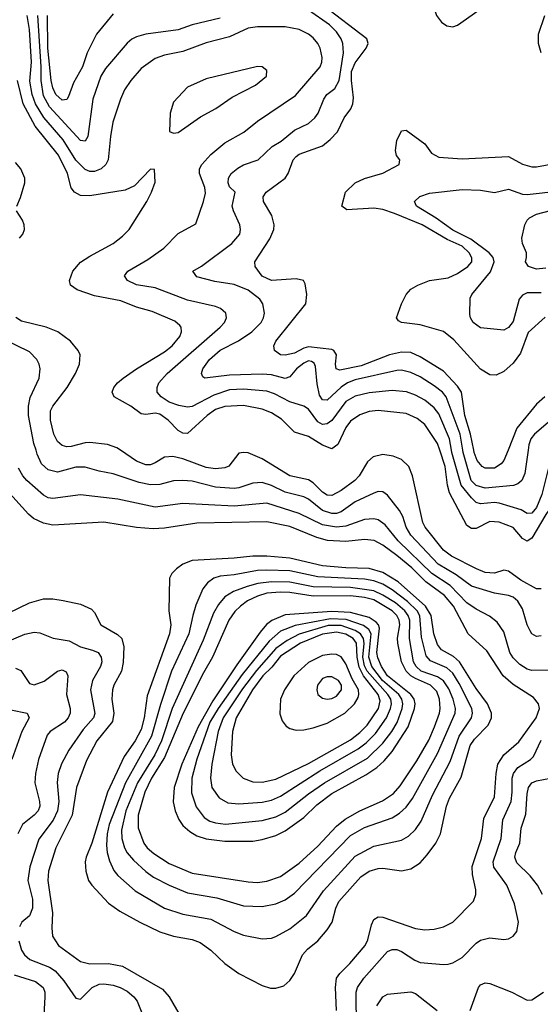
# Model space of a CAD drawing. Header units: inches. Extents: x 1308407 to 1441228, y 959628 to 1036311.
# Tile 678 of 729: x 1412348 to 1414586, y 1017617 to 1021852. Entities that reach past the tile are written whole.
import ezdxf

# ---------------------------------------------------------------- set-up
doc = ezdxf.new("R2010")
doc.units = ezdxf.units.IN
doc.header["$MEASUREMENT"] = 0
doc.layers.add('B4011', color=7, linetype='Continuous')
doc.layers.add('B4012', color=7, linetype='Continuous')

msp = doc.modelspace()

# ---------------------------------------------------------------- linework, layer by layer
at = {"layer": 'B4011', "color": 5}
for points, elevation in [([(1414590, 1019201.4), (1414570, 1019199.8), (1414550, 1019211.1), (1414543, 1019223), (1414530, 1019249.6), (1414510, 1019318.4), (1414490, 1019350.5), (1414470, 1019368), (1414450, 1019376.2), (1414390, 1019385.5), (1414290, 1019415.7), (1414224.8, 1019464.8), (1414147.2, 1019510), (1414030, 1019635.5), (1414009.6, 1019670), (1413995.3, 1019715.3), (1413981.7, 1019741.7), (1413930, 1019807), (1413910, 1019821.6), (1413890, 1019822.6), (1413870, 1019815.6), (1413790, 1019777.7), (1413730, 1019735.8), (1413710, 1019728.7), (1413690, 1019727.9), (1413650, 1019740.6), (1413590, 1019789.9), (1413570, 1019800.1), (1413490, 1019820.7), (1413430, 1019849.1), (1413390, 1019861.3), (1413350, 1019859.3), (1413290, 1019838.3), (1413270, 1019835.6), (1413190, 1019842.2), (1413090, 1019866.9), (1413050, 1019870.4), (1413010, 1019868.8), (1412950, 1019852.9), (1412910, 1019852.1), (1412861, 1019861), (1412750, 1019899), (1412690, 1019909.9), (1412630, 1019926.9), (1412590, 1019927.7), (1412510, 1019906.5), (1412470, 1019916.2), (1412442.2, 1019942.2), (1412423.1, 1019983.1), (1412418.2, 1020000)], 2840), ([(1414590, 1019403.5), (1414570, 1019403.7), (1414502.2, 1019442.2), (1414450, 1019479.7), (1414430, 1019484.9), (1414390, 1019472), (1414350, 1019475), (1414311.6, 1019490), (1414205.2, 1019545.2), (1414170, 1019569.9), (1414091.8, 1019670), (1414081.8, 1019690), (1414036.4, 1019890), (1414020.5, 1019930), (1413990, 1019959.9), (1413954.2, 1019974.2), (1413910, 1019982.2), (1413868.4, 1019971.6), (1413843.6, 1019950), (1413807, 1019890), (1413789.6, 1019870), (1413730, 1019826.6), (1413690, 1019805.5), (1413670, 1019806.4), (1413650, 1019819.5), (1413610, 1019860.8), (1413590, 1019872.8), (1413510, 1019890.7), (1413390, 1019963.8), (1413330, 1019988.5), (1413310, 1019991.2), (1413290, 1019987.4), (1413247.5, 1019932.5), (1413230, 1019924.6), (1413190, 1019919.7), (1413150, 1019926.1), (1413050, 1019963), (1413006.2, 1019973.8), (1412970, 1019970.4), (1412930, 1019945.6), (1412910, 1019937.9), (1412890, 1019937.2), (1412850, 1019954), (1412781.2, 1020000)], 2820), ([(1414853.6, 1020000), (1414843.3, 1019996.7), (1414777.1, 1019962.9), (1414744.1, 1019930), (1414683.8, 1019830), (1414610, 1019723.5), (1414550, 1019621.7), (1414530, 1019608.8), (1414510, 1019620.5), (1414470, 1019668.5), (1414410, 1019691.2), (1414370, 1019694.3), (1414310, 1019663.9), (1414290, 1019663.6), (1414270, 1019677), (1414196.5, 1019816.5), (1414187.6, 1019850), (1414177.8, 1019930), (1414154.1, 1020000)], 2780), ([(1414648.8, 1020000), (1414632.9, 1019970), (1414593.7, 1019810), (1414570, 1019753.9), (1414550, 1019729.2), (1414530, 1019727.9), (1414504, 1019744), (1414410, 1019772.6), (1414390, 1019776), (1414329.6, 1019769.6), (1414310, 1019776), (1414290, 1019795.1), (1414246.7, 1019850), (1414206.1, 1019990), (1414204.5, 1020000)], 2760), ([(1414533.8, 1020000), (1414519.3, 1019900.7), (1414506.9, 1019870), (1414490, 1019855.8), (1414471.9, 1019848.1), (1414350, 1019837.3), (1414310, 1019848.3), (1414289.1, 1019870), (1414254.7, 1019990), (1414253.1, 1020000)], 2740), ([(1414447.6, 1020000), (1414430, 1019956), (1414418.8, 1019941.2), (1414390, 1019923.9), (1414350, 1019923.8), (1414336.8, 1019930), (1414315.6, 1019955.6), (1414302.7, 1019990), (1414300.6, 1020000)], 2720), ([(1414650, 1019054.4), (1414550, 1019053.4), (1414530, 1019059), (1414498.8, 1019078.8), (1414470, 1019107.6), (1414455.4, 1019130), (1414430, 1019219.7), (1414400.7, 1019260.7), (1414367.3, 1019287.3), (1414310, 1019316.9), (1414270, 1019344.2), (1414198.7, 1019418.7), (1414119.6, 1019470), (1413975.3, 1019610), (1413920, 1019680), (1413890, 1019700.4), (1413870, 1019705.3), (1413830, 1019702), (1413750, 1019673.4), (1413710, 1019669), (1413650, 1019679.4), (1413550, 1019728.8), (1413410, 1019772.8), (1413270, 1019759.8), (1413050, 1019770.8), (1412930, 1019755.4), (1412770, 1019789.4), (1412610, 1019808.1), (1412490, 1019792.3), (1412470, 1019795.9), (1412450, 1019806.7), (1412379.2, 1019870), (1412361.9, 1019890), (1412343.2, 1019923.2)], 2860), ([(1413709.9, 1017590.1), (1413705.9, 1017690), (1413710.7, 1017729.3), (1413724, 1017750), (1413767.9, 1017792.1), (1413832.8, 1017870), (1413845.1, 1017894.9), (1413860.4, 1017959.6), (1413870, 1017981.6), (1413890, 1017993.4), (1413910, 1017992.5), (1414050, 1017943.2), (1414090, 1017937), (1414130, 1017940.2), (1414170, 1017951), (1414210, 1017971.1), (1414299.6, 1018060.5), (1414309.8, 1018090), (1414309.8, 1018110), (1414295.2, 1018175.2), (1414293.8, 1018210), (1414334.3, 1018330), (1414343.2, 1018416.8), (1414389.9, 1018510.1), (1414396.9, 1018610), (1414404.2, 1018650), (1414429.4, 1018690), (1414493.6, 1018746.4), (1414568.3, 1018850), (1414582.4, 1018890), (1414579.1, 1018910), (1414556.6, 1018936.6), (1414470, 1018993.4), (1414426.3, 1019030), (1414357.2, 1019137.2), (1414276.6, 1019210), (1414212.6, 1019330), (1414174.9, 1019374.9), (1414094.5, 1019434.5), (1414034.6, 1019494.6), (1413970, 1019547.6), (1413910, 1019592.7), (1413871.7, 1019611.7), (1413830, 1019617.1), (1413750, 1019607.6), (1413672.1, 1019612.1), (1413625.4, 1019625.4), (1413510, 1019672.4), (1413410, 1019691.9), (1413110, 1019686.5), (1412970, 1019665.5), (1412922.5, 1019662.5), (1412850, 1019667.6), (1412710, 1019691.1), (1412490, 1019678.5), (1412450, 1019686.1), (1412407.2, 1019707.2), (1412385.4, 1019725.4), (1412290.7, 1019830.7)], 2880), ([(1412205.2, 1019254.8), (1412390, 1019343.5), (1412450, 1019360.5), (1412490, 1019360.9), (1412534.6, 1019354.6), (1412610, 1019337.7), (1412656.3, 1019316.3), (1412670, 1019302), (1412696.9, 1019250), (1412768.4, 1019208.4), (1412787.3, 1019190), (1412795.2, 1019155.2), (1412792.7, 1019087.3), (1412785, 1019050), (1412753.4, 1018990), (1412747.4, 1018970), (1412744.8, 1018930), (1412752.7, 1018870), (1412746.5, 1018833.5), (1412679.2, 1018750), (1412634.7, 1018665.3), (1412592.4, 1018550), (1412573.3, 1018430), (1412503.4, 1018290), (1412472.4, 1018190), (1412469.1, 1018150), (1412489.6, 1018010.4), (1412485.5, 1017945.5), (1412489.6, 1017909.6), (1412515.2, 1017870), (1412610, 1017801.2), (1412650, 1017791.9), (1412730, 1017793.3), (1412790, 1017781.5), (1412961.9, 1017681.9), (1412990.9, 1017650), (1413048.6, 1017550)], 2880), ([(1412230, 1019150.7), (1412370, 1019208.8), (1412410, 1019217.3), (1412434.8, 1019214.8), (1412492.1, 1019192.1), (1412561.2, 1019181.2), (1412610, 1019155), (1412661.1, 1019141.1), (1412684.7, 1019130), (1412698.9, 1019110), (1412700.7, 1019090), (1412695.4, 1019070), (1412660.9, 1019010), (1412653.1, 1018970), (1412671.5, 1018868.5), (1412664.7, 1018850), (1412620.9, 1018799.1), (1412558.7, 1018710), (1412527.9, 1018652.1), (1412514, 1018610), (1412508.4, 1018571.6), (1412516.2, 1018490), (1412510.8, 1018450), (1412491.2, 1018408.8), (1412430, 1018327.8), (1412391.3, 1018208.7), (1412383.2, 1018150), (1412402.4, 1018070), (1412403.6, 1018030), (1412390, 1017998), (1412357.1, 1017970), (1412346.6, 1017950)], 2860), ([(1412330, 1019062.3), (1412352.5, 1019052.5), (1412390, 1018996.5), (1412410, 1018990.9), (1412452.6, 1019007.4), (1412510, 1019050.2), (1412530, 1019055.6), (1412547.4, 1019047.4), (1412554.8, 1019030), (1412549.1, 1018950), (1412565.1, 1018890), (1412564.7, 1018870), (1412556.2, 1018850), (1412540.5, 1018830), (1412479.2, 1018790), (1412465.7, 1018774.3), (1412428.4, 1018670), (1412415.4, 1018610), (1412413.5, 1018570), (1412433.3, 1018490), (1412434.3, 1018470), (1412427.6, 1018450), (1412410.8, 1018430), (1412360.4, 1018390), (1412339.3, 1018350)], 2840), ([(1412310, 1018883.9), (1412380.5, 1018870), (1412388, 1018850), (1412357.6, 1018790), (1412314.6, 1018670)], 2820), ([(1413796.4, 1017516.4), (1413794.3, 1017670), (1413800.4, 1017690), (1413828.2, 1017730), (1413930, 1017844.5), (1413950, 1017852.8), (1413970, 1017852.4), (1413990, 1017844.8), (1414046.5, 1017806.5), (1414070, 1017797), (1414170, 1017788.3), (1414190, 1017790.2), (1414210, 1017795), (1414250, 1017818.8), (1414310, 1017880.2), (1414330, 1017893.5), (1414370, 1017902.7), (1414430, 1017896.1), (1414450, 1017898.9), (1414470, 1017910.4), (1414485.1, 1017930), (1414492.7, 1017970), (1414476.1, 1018050), (1414442.4, 1018130), (1414387.1, 1018207.1), (1414383.7, 1018230), (1414417.7, 1018330), (1414425.8, 1018410), (1414460.5, 1018490), (1414465.9, 1018530), (1414465.6, 1018590), (1414470.6, 1018609.4), (1414490, 1018635.4), (1414545, 1018670), (1414557.4, 1018682.6), (1414590, 1018753.5)], 2860), ([(1414596.1, 1018090), (1414574.3, 1018130), (1414542.7, 1018170), (1414486.2, 1018226.2), (1414477.3, 1018250), (1414481.1, 1018270), (1414498.7, 1018310), (1414504.5, 1018375.5), (1414524.7, 1018435.3), (1414530, 1018522.8), (1414536.1, 1018550), (1414550, 1018570.1), (1414570, 1018578.8), (1414629.9, 1018590.1)], 2840), ([(1412344.4, 1017890), (1412355.5, 1017850), (1412368.6, 1017830), (1412392.2, 1017810), (1412476.4, 1017776.4), (1412500.8, 1017760.8), (1412538.2, 1017718.2), (1412590, 1017644.2), (1412610, 1017639.5), (1412659.3, 1017690), (1412690, 1017703.5), (1412710, 1017705.8), (1412750, 1017699.8), (1412779.6, 1017690), (1412810, 1017674), (1412838.2, 1017650), (1412852.4, 1017630), (1412909.2, 1017490)], 2860), ([(1412324.4, 1017744.4), (1412415.3, 1017715.3), (1412449.1, 1017689.1), (1412455.9, 1017670), (1412456.6, 1017650), (1412451.5, 1017570)], 2840), ([(1414284.2, 1017590), (1414320.3, 1017690), (1414330, 1017701.5), (1414350, 1017709.1), (1414370, 1017706.9), (1414463.8, 1017670), (1414530, 1017634.9), (1414550, 1017636.4), (1414600.7, 1017670)], 2840), ([(1413883.6, 1017610), (1413910, 1017648.9), (1413930, 1017660.3), (1414030, 1017670.2), (1414050, 1017663.2), (1414143.1, 1017590)], 2840)]:
    msp.add_lwpolyline(points, dxfattribs=dict(at, elevation=elevation))
for points, elevation in [([(1413350, 1019545.2), (1413270, 1019535.4), (1413090, 1019526.2), (1413050, 1019510.4), (1413022.2, 1019490), (1413001.6, 1019470), (1412992, 1019450), (1412988.9, 1019310), (1412997.8, 1019250), (1412992.4, 1019210), (1412896.6, 1018943.4), (1412883, 1018850), (1412870, 1018799.1), (1412844.6, 1018750), (1412797.4, 1018682.6), (1412725.8, 1018530), (1412658.7, 1018310), (1412633.6, 1018250), (1412629.7, 1018229.7), (1412631.7, 1018190), (1412644.5, 1018150), (1412658, 1018130), (1412730, 1018051.8), (1412778, 1018018), (1412864, 1017970), (1412950, 1017929.6), (1413010, 1017910.6), (1413090, 1017895.8), (1413123.6, 1017883.6), (1413169.2, 1017850), (1413230, 1017793.2), (1413289.5, 1017749.5), (1413390, 1017697.6), (1413426.8, 1017686.8), (1413450, 1017686.2), (1413483.1, 1017696.9), (1413510, 1017719.1), (1413530, 1017750.3), (1413563.8, 1017830), (1413585.7, 1017854.3), (1413630, 1017890.9), (1413670, 1017937.7), (1413690.9, 1017970), (1413707.7, 1018030), (1413720.6, 1018059.4), (1413814.1, 1018165.9), (1413850, 1018189.6), (1413890, 1018201.1), (1413910, 1018202.7), (1413990, 1018191.5), (1414030, 1018200.5), (1414070, 1018226), (1414100.4, 1018259.6), (1414137.4, 1018310), (1414157.8, 1018350), (1414183.3, 1018470), (1414196.7, 1018503.3), (1414246.2, 1018593.8), (1414284.8, 1018730), (1414302.8, 1018757.2), (1414361.6, 1018818.4), (1414376.3, 1018850), (1414377, 1018870), (1414359.1, 1018910), (1414310, 1018974.9), (1414238.3, 1019090), (1414212.6, 1019112.6), (1414162.3, 1019142.3), (1414144.4, 1019164.4), (1414128, 1019210), (1414116.6, 1019290), (1414093.5, 1019330), (1413974.8, 1019434.8), (1413910, 1019474.2), (1413850, 1019492.2), (1413750, 1019494.1), (1413650, 1019502.9), (1413510, 1019536.5), (1413410, 1019544.2)], 2920), ([(1413410, 1019484.5), (1413370, 1019482.6), (1413270, 1019464.5), (1413210, 1019458.6), (1413182.4, 1019450), (1413155.2, 1019430), (1413136.1, 1019403.9), (1413105.5, 1019334.5), (1413091.9, 1019290), (1413075.9, 1019210), (1413000.8, 1019050), (1412953, 1018907), (1412914.6, 1018770), (1412802.3, 1018570), (1412733.2, 1018390), (1412724.6, 1018350), (1412721.9, 1018301.9), (1412724.2, 1018270), (1412734.2, 1018234.2), (1412753.4, 1018193.4), (1412770, 1018171.8), (1412845.1, 1018105.1), (1412970.9, 1018030.9), (1413050, 1018004.6), (1413170, 1017983.3), (1413270, 1017930.1), (1413310, 1017914.8), (1413390, 1017898.2), (1413430, 1017901.5), (1413450, 1017908.4), (1413510, 1017941.7), (1413581.1, 1017998.9), (1413654.3, 1018105.7), (1413790, 1018255), (1413870, 1018296.9), (1413990, 1018323), (1414019.5, 1018340.5), (1414050, 1018368.6), (1414074.4, 1018405.6), (1414123.3, 1018516.7), (1414198.4, 1018661.6), (1414237.3, 1018770), (1414291.2, 1018850), (1414295, 1018870), (1414291.8, 1018890), (1414237.2, 1018997.2), (1414210, 1019040.8), (1414184.2, 1019064.2), (1414114.8, 1019094.8), (1414096.3, 1019116.3), (1414076, 1019196), (1414068, 1019288), (1414056.7, 1019310), (1414014.9, 1019350), (1413950, 1019400.4), (1413910, 1019423.9), (1413870, 1019438.4), (1413830, 1019445.4), (1413630, 1019456.4), (1413510, 1019481.7)], 2940), ([(1413430, 1019433.8), (1413372.4, 1019427.6), (1413325.4, 1019414.5), (1413267.5, 1019392.5), (1413230.6, 1019369.4), (1413202.7, 1019337.3), (1413181.1, 1019298.9), (1413136.7, 1019183.3), (1413003.9, 1018890), (1412957.6, 1018750), (1412928.9, 1018690), (1412855.2, 1018570), (1412804.3, 1018450), (1412786, 1018366), (1412786.7, 1018330), (1412798.1, 1018290), (1412810, 1018268), (1412836.8, 1018236.8), (1412890, 1018187.8), (1412923.6, 1018163.6), (1412990, 1018129.1), (1413070, 1018096.6), (1413195.5, 1018075.5), (1413310, 1018041), (1413390, 1018037.2), (1413450, 1018049.5), (1413490, 1018065.9), (1413530, 1018094.5), (1413770, 1018343.1), (1413830, 1018377.3), (1413950, 1018419.6), (1413981.3, 1018438.7), (1414010, 1018465), (1414037.1, 1018502.9), (1414144.6, 1018695.4), (1414220.1, 1018870), (1414221.3, 1018890), (1414211.4, 1018930), (1414193.4, 1018973.4), (1414170, 1019008.4), (1414145, 1019025), (1414073.9, 1019050), (1414052.3, 1019070), (1414041.2, 1019090), (1414024.5, 1019190), (1414025.8, 1019270), (1414018.8, 1019290), (1414003.5, 1019310), (1413963.9, 1019343.9), (1413910, 1019377.6), (1413870, 1019395.3), (1413770, 1019409.8), (1413610, 1019412.8), (1413510, 1019433.2)], 2960), ([(1413469.6, 1019390.4), (1413410, 1019384.9), (1413370, 1019373.3), (1413327.6, 1019352.4), (1413297.1, 1019330), (1413272.8, 1019307.2), (1413247.6, 1019270), (1413177, 1019110), (1413137.6, 1019042.4), (1413051, 1018869), (1412970, 1018678.6), (1412915.2, 1018590), (1412885.5, 1018530), (1412856.8, 1018430), (1412856.7, 1018376.7), (1412881.4, 1018310), (1412896.6, 1018290), (1412925.2, 1018265.2), (1412990, 1018222.8), (1413090, 1018181.6), (1413330, 1018143.3), (1413370, 1018141.6), (1413410, 1018146.9), (1413470, 1018167.4), (1413550, 1018223.9), (1413630, 1018297.4), (1413710, 1018383.6), (1413747.1, 1018412.9), (1413810, 1018449.7), (1413907.7, 1018492.3), (1413955.4, 1018524.6), (1413983.7, 1018556.3), (1414055.3, 1018664.7), (1414106.6, 1018753.4), (1414132, 1018810), (1414153.6, 1018870), (1414156.4, 1018890), (1414153, 1018930), (1414142.1, 1018962.1), (1414114.1, 1018990), (1414050, 1019018.1), (1414029.9, 1019030), (1414009.5, 1019050), (1413990.2, 1019090), (1413973.5, 1019170), (1413972.5, 1019192.5), (1413982, 1019250), (1413980.1, 1019270), (1413970, 1019290), (1413949.8, 1019309.8), (1413870, 1019356.3), (1413830, 1019366.7), (1413770, 1019373.6), (1413610, 1019372.5), (1413510, 1019389.1)], 2980), ([(1413690, 1019306.6), (1413490, 1019292), (1413432.1, 1019267.8), (1413409.8, 1019250.2), (1413381.7, 1019218.3), (1413282.1, 1019077.9), (1413178.2, 1018921.8), (1413115.6, 1018810), (1413044.6, 1018650), (1413011.9, 1018550), (1413007.9, 1018487.9), (1413015.9, 1018450), (1413032.3, 1018412.3), (1413050, 1018386.3), (1413079.8, 1018359.8), (1413110, 1018342.4), (1413150, 1018328.9), (1413230, 1018319.4), (1413350, 1018319), (1413390, 1018325.7), (1413450, 1018343.6), (1413490, 1018362.7), (1413570, 1018421.1), (1413624.9, 1018475.1), (1413690, 1018523.6), (1413835.8, 1018604.2), (1413883.8, 1018636.2), (1413915.6, 1018664.4), (1413950, 1018705.2), (1414018.5, 1018810), (1414045.7, 1018890), (1414047.8, 1018910), (1414043.8, 1018930), (1414029.4, 1018950), (1413930, 1019030), (1413903.8, 1019070), (1413887.6, 1019107.6), (1413883.4, 1019130), (1413895.4, 1019235.4), (1413891, 1019250), (1413880.9, 1019260.9), (1413850, 1019280.9), (1413770, 1019302.9)], 3020), ([(1413684.2, 1019275.8), (1413532.9, 1019247.1), (1413470, 1019221.8), (1413420.8, 1019179.2), (1413304.6, 1019035.4), (1413201.9, 1018890), (1413165.9, 1018830), (1413110, 1018671.7), (1413088.6, 1018590), (1413086.9, 1018526.9), (1413107, 1018467), (1413141.3, 1018421.3), (1413165.5, 1018405.5), (1413190, 1018397.2), (1413232.5, 1018392.5), (1413390, 1018407.3), (1413450, 1018423.2), (1413490, 1018444.1), (1413590, 1018523), (1413658.4, 1018570), (1413843.6, 1018676.4), (1413910, 1018740.5), (1413947.8, 1018790), (1413970.3, 1018829.7), (1413992.8, 1018890), (1413994.8, 1018910), (1413990.7, 1018930), (1413978.7, 1018950), (1413908, 1019010), (1413862.5, 1019070), (1413849.4, 1019110), (1413858.5, 1019210), (1413849.7, 1019229.7), (1413826.7, 1019246.7), (1413751.9, 1019271.9)], 3040), ([(1413730, 1019246.1), (1413674.2, 1019245.8), (1413550.3, 1019209.7), (1413497.6, 1019182.4), (1413450, 1019147.2), (1413366.5, 1019053.5), (1413305.6, 1018974.4), (1413223.3, 1018850), (1413201.2, 1018790), (1413174.3, 1018650), (1413168.4, 1018590), (1413174.2, 1018550), (1413205.6, 1018505.6), (1413243.6, 1018483.6), (1413290, 1018478.9), (1413390, 1018486.4), (1413430, 1018495.3), (1413470, 1018512.1), (1413639, 1018621), (1413803.8, 1018716.2), (1413838, 1018742), (1413877.8, 1018782.2), (1413925.2, 1018850), (1413942.1, 1018890), (1413946.2, 1018910), (1413943.8, 1018930), (1413931.2, 1018950), (1413841.4, 1019050), (1413830, 1019073.6), (1413822.7, 1019110), (1413828.7, 1019168.7), (1413826.1, 1019190), (1413813.1, 1019210), (1413790, 1019225.2)], 3060), ([(1413710, 1019218.4), (1413650, 1019208.9), (1413555.9, 1019170), (1413470, 1019114.5), (1413432.5, 1019067.5), (1413393.3, 1019030), (1413349.6, 1018970), (1413279, 1018850), (1413263, 1018790), (1413257.7, 1018690), (1413263.3, 1018650), (1413279.3, 1018619.3), (1413309.2, 1018589.2), (1413350, 1018574.1), (1413390, 1018572.5), (1413450, 1018585.7), (1413590, 1018653.3), (1413770, 1018755.3), (1413810, 1018785.7), (1413842.3, 1018817.7), (1413891, 1018890), (1413897.9, 1018922.1), (1413888.6, 1018950), (1413825.6, 1019030), (1413807.7, 1019067.7), (1413798.8, 1019110), (1413796.5, 1019170), (1413781.3, 1019190), (1413750, 1019209.2)], 3080), ([(1413690, 1019123), (1413650, 1019117.4), (1413590, 1019087), (1413526.7, 1019030), (1413487, 1018970), (1413469, 1018930), (1413467.2, 1018867.2), (1413476.4, 1018836.4), (1413493.7, 1018813.7), (1413510, 1018803), (1413536.5, 1018796.5), (1413570, 1018797.7), (1413610, 1018805.7), (1413670, 1018826.7), (1413746, 1018870), (1413787.2, 1018910), (1413802.7, 1018937.3), (1413806.6, 1018950), (1413804.1, 1018970), (1413777.1, 1019017.1), (1413750, 1019081.7), (1413730, 1019111.5), (1413710, 1019121.2)], 3120), ([(1413690, 1019025.3), (1413670, 1019025), (1413650, 1019018.2), (1413628.3, 1018990), (1413625, 1018970), (1413630.4, 1018950), (1413650, 1018934.6), (1413670, 1018929.4), (1413690, 1018932.2), (1413710, 1018942.2), (1413731.7, 1018970), (1413731, 1018990), (1413718.4, 1019010)], 3140)]:
    msp.add_lwpolyline(points, close=True, dxfattribs=dict(at, elevation=elevation))
at = {"layer": 'B4012', "color": 5}
for points, elevation in [([(1414270, 1022040.4), (1414230, 1022038.5), (1414190, 1022028.2), (1414170, 1022018), (1414141.3, 1021990), (1414133.7, 1021970), (1414128.7, 1021930), (1414132.4, 1021892.4), (1414140.5, 1021870), (1414161.7, 1021841.7), (1414185.1, 1021825.1), (1414210, 1021821.6), (1414230, 1021828.4), (1414317.6, 1021890), (1414340.5, 1021910), (1414354, 1021930), (1414361.1, 1021950), (1414358.9, 1021990), (1414350.9, 1022010.9), (1414330, 1022025.6)], 2720), ([(1413370, 1021651.5), (1413150, 1021598.5), (1413070, 1021561.3), (1413010, 1021498), (1412994.9, 1021450), (1412991.6, 1021371.6), (1413010, 1021364.7), (1413030, 1021367.3), (1413125.8, 1021434.2), (1413191.6, 1021470), (1413261.3, 1021518.7), (1413362, 1021570), (1413409.3, 1021610), (1413410, 1021634), (1413390, 1021649.2)], 2780)]:
    msp.add_lwpolyline(points, close=True, dxfattribs=dict(at, elevation=elevation))
for points, elevation in [([(1414300.6, 1020000), (1414285.9, 1020070), (1414262.1, 1020150), (1414247.8, 1020250), (1414230, 1020276), (1414170, 1020340.4), (1414070, 1020402.8), (1414030, 1020421.1), (1413990, 1020422.4), (1413937.8, 1020410), (1413816.9, 1020363.1), (1413724.7, 1020344.7), (1413708.4, 1020350), (1413705.9, 1020370), (1413709.9, 1020410), (1413698.2, 1020430), (1413690, 1020434.1), (1413590, 1020445.2), (1413570, 1020439.9), (1413530, 1020417.8), (1413488.9, 1020408.9), (1413470, 1020410.8), (1413443.5, 1020430), (1413441, 1020450), (1413449.8, 1020470), (1413578.2, 1020630), (1413583.1, 1020670), (1413575.6, 1020715.6), (1413568.7, 1020730), (1413537, 1020737), (1413430, 1020730.5), (1413390, 1020749.2), (1413359.8, 1020790), (1413358.8, 1020810), (1413424, 1020910), (1413440.2, 1020950), (1413442.6, 1020970), (1413431.9, 1021010), (1413396.1, 1021070), (1413394.7, 1021090), (1413407.7, 1021110), (1413489.8, 1021170), (1413502.6, 1021190), (1413523.7, 1021250), (1413536.2, 1021263.8), (1413550, 1021273.8), (1413650, 1021309.5), (1413683.6, 1021336.4), (1413713.9, 1021370), (1413743.4, 1021430), (1413771.6, 1021468.4), (1413780.8, 1021490), (1413783.6, 1021516.4), (1413774.5, 1021590), (1413775.3, 1021630), (1413790, 1021666.2), (1413837.9, 1021730), (1413846.5, 1021750), (1413841, 1021770), (1413653.2, 1021913.2)], 2720), ([(1414204.5, 1020000), (1414196.3, 1020050), (1414150, 1020156.5), (1414130, 1020182.2), (1414090, 1020215.1), (1414050, 1020237), (1414011, 1020251), (1413950, 1020256.7), (1413850, 1020247), (1413790, 1020233.5), (1413750, 1020209.9), (1413690, 1020127.9), (1413670, 1020113.6), (1413650, 1020110.4), (1413630, 1020123.2), (1413590, 1020176.8), (1413570, 1020189.9), (1413510, 1020208.3), (1413443.1, 1020243.1), (1413410, 1020254.7), (1413310, 1020263.7), (1413250, 1020259.5), (1413182.6, 1020237.4), (1413090, 1020189), (1413070, 1020186.2), (1413032.2, 1020192.2), (1412990, 1020207.3), (1412956.8, 1020230), (1412938.4, 1020250), (1412938.4, 1020270), (1412946.3, 1020290), (1412982, 1020330), (1413210.6, 1020530), (1413229, 1020550), (1413237.7, 1020570), (1413233.8, 1020590), (1413211.2, 1020610), (1413190, 1020618.9), (1413070, 1020645.5), (1412930, 1020698.2), (1412850, 1020712.2), (1412811.3, 1020730), (1412798.9, 1020750), (1412812.8, 1020770), (1412899.1, 1020820.9), (1412967.6, 1020870), (1413030, 1020932.2), (1413105.7, 1020974.3), (1413138.7, 1021070), (1413146.2, 1021106.2), (1413143.9, 1021130), (1413121, 1021190), (1413121, 1021210), (1413131.5, 1021230), (1413170, 1021272.5), (1413230, 1021322.5), (1413311.3, 1021368.7), (1413370, 1021415.8), (1413534.1, 1021525.9), (1413640.6, 1021650), (1413647.7, 1021670), (1413648.5, 1021690), (1413640.5, 1021730), (1413630.6, 1021750), (1413610, 1021774.5), (1413590, 1021790.5), (1413550, 1021810.5), (1413490, 1021821.6), (1413370, 1021820.9), (1413330, 1021815.5), (1413250, 1021778.8), (1413150, 1021753.3), (1413050, 1021715.9), (1412970, 1021699.6), (1412930, 1021685.6), (1412870, 1021642.2), (1412825.6, 1021590), (1412798.9, 1021550), (1412781.4, 1021510), (1412749.1, 1021410.9), (1412737.8, 1021350), (1412727.8, 1021250), (1412718.9, 1021230), (1412698.8, 1021210), (1412670, 1021199.1), (1412650, 1021199.6), (1412630, 1021208.2), (1412590, 1021247.9), (1412535, 1021335), (1412451.9, 1021431.9), (1412415.7, 1021490), (1412401.9, 1021530), (1412392.2, 1021587.8), (1412398.3, 1021670), (1412390, 1021809.5), (1412379.7, 1021870)], 2760), ([(1413210, 1021858.5), (1413090, 1021830.7), (1413030, 1021808.1), (1412890.6, 1021789.4), (1412850, 1021779.1), (1412830, 1021769), (1412810, 1021750.8), (1412717.5, 1021642.4), (1412696.6, 1021610), (1412661.8, 1021510), (1412641.6, 1021350), (1412630, 1021329.8), (1412610, 1021332.8), (1412476.7, 1021476.7), (1412450, 1021524.9), (1412439.8, 1021590), (1412440.3, 1021650), (1412426.5, 1021870)], 2740), ([(1412750, 1021876.8), (1412677.9, 1021790), (1412637.9, 1021710), (1412618.3, 1021650), (1412579.7, 1021580.3), (1412557.9, 1021522.1), (1412550, 1021508.9), (1412530, 1021506.6), (1412503.8, 1021530), (1412490, 1021559.3), (1412483.4, 1021590), (1412469.2, 1021730), (1412467, 1021870)], 2720), ([(1414253.1, 1020000), (1414242.3, 1020070), (1414181.8, 1020230), (1414165.6, 1020250), (1414130, 1020277.5), (1414070, 1020316), (1414030, 1020334.8), (1413990, 1020344.7), (1413970, 1020343.8), (1413790, 1020302.6), (1413757.9, 1020290), (1413730, 1020272.3), (1413670, 1020215), (1413650, 1020217.4), (1413637.5, 1020237.5), (1413626.6, 1020286.6), (1413620.4, 1020360.4), (1413614.6, 1020374.6), (1413602.1, 1020382.1), (1413590, 1020384.2), (1413570, 1020374.4), (1413538.6, 1020350), (1413510, 1020316.5), (1413490, 1020308.7), (1413430, 1020325), (1413390, 1020328.1), (1413250, 1020323.9), (1413144.5, 1020310), (1413136.1, 1020316.1), (1413129.8, 1020330), (1413136, 1020350), (1413163.8, 1020390), (1413210, 1020430.6), (1413288.6, 1020471.4), (1413345.4, 1020510), (1413386.8, 1020550), (1413396.8, 1020570), (1413400.2, 1020590), (1413393.8, 1020630), (1413381, 1020650), (1413330, 1020688.3), (1413270, 1020713.2), (1413186.3, 1020726.3), (1413110, 1020746.2), (1413092.7, 1020770), (1413130, 1020791.7), (1413260.7, 1020890), (1413293.8, 1020930), (1413297.8, 1020950), (1413295.2, 1020970), (1413266.8, 1021030), (1413262, 1021050), (1413274.8, 1021110), (1413250, 1021133), (1413244.2, 1021150), (1413246.2, 1021170), (1413257.5, 1021190), (1413286.2, 1021213.8), (1413310, 1021227.2), (1413373.1, 1021250), (1413433.3, 1021306.6), (1413472.1, 1021330), (1413530, 1021377.7), (1413590, 1021405.4), (1413617.1, 1021430), (1413631.6, 1021450), (1413655.1, 1021510), (1413669, 1021530), (1413703.5, 1021556.5), (1413721.8, 1021590), (1413740.3, 1021710), (1413737.6, 1021750), (1413730.4, 1021770), (1413710, 1021800.2), (1413680.1, 1021830), (1413590, 1021893.3)], 2740), ([(1414590, 1021709.8), (1414578.8, 1021750), (1414579.3, 1021790), (1414605.5, 1021870)], 2680), ([(1414154.1, 1020000), (1414143.9, 1020030), (1414090, 1020111.6), (1414056.6, 1020136.6), (1414010, 1020158.3), (1413890, 1020171.5), (1413850, 1020167.6), (1413810, 1020152.9), (1413770, 1020125.4), (1413750, 1020097.8), (1413715.2, 1020024.8), (1413690, 1020007), (1413650, 1020021.9), (1413590, 1020059.9), (1413530, 1020077.6), (1413474.2, 1020134.2), (1413430, 1020161.2), (1413390, 1020176.6), (1413310, 1020192.7), (1413230, 1020188.1), (1413190, 1020175.4), (1413154.7, 1020150), (1413070, 1020072.4), (1413050, 1020073.7), (1413030, 1020085.3), (1412986.3, 1020130), (1412950, 1020155.8), (1412930, 1020160.3), (1412890, 1020154.1), (1412870, 1020156.9), (1412825.4, 1020190), (1412753.8, 1020230), (1412745, 1020250), (1412752.6, 1020270), (1412768.6, 1020290), (1412793.3, 1020310), (1412850, 1020350.6), (1412970, 1020423.6), (1413002.9, 1020450), (1413036, 1020490), (1413043.7, 1020510), (1413041.8, 1020530), (1413036.9, 1020536.9), (1413015, 1020555), (1412917.3, 1020597.3), (1412850, 1020616.4), (1412782.4, 1020642.4), (1412670, 1020664.4), (1412594.7, 1020690), (1412566.2, 1020710), (1412562.6, 1020730), (1412576.5, 1020770), (1412610, 1020808.7), (1412650, 1020835.4), (1412750.4, 1020889.6), (1412790, 1020920.7), (1412818.2, 1020950), (1412894.7, 1021070), (1412914, 1021110), (1412930, 1021154), (1412927.3, 1021207.3), (1412910, 1021208.7), (1412841.7, 1021138.3), (1412801.4, 1021118.6), (1412650, 1021094.2), (1412610, 1021096.5), (1412583.1, 1021110), (1412570, 1021128.4), (1412552.9, 1021190), (1412514.4, 1021270), (1412414.7, 1021394.7), (1412363.1, 1021490), (1412338.2, 1021590)], 2780), ([(1414607.7, 1020572.3), (1414533.8, 1020506.2), (1414501.5, 1020418.5), (1414470, 1020375), (1414430, 1020339.1), (1414396.2, 1020323.8), (1414370, 1020325.2), (1414330, 1020349.4), (1414214.7, 1020474.7), (1414170.5, 1020510.5), (1414070, 1020539.6), (1413989.1, 1020549.1), (1413977.3, 1020557.3), (1413968.7, 1020570), (1413989.8, 1020630), (1414009.8, 1020670), (1414030, 1020692.8), (1414059.5, 1020710), (1414109.5, 1020730), (1414190, 1020742.4), (1414230, 1020761), (1414274.6, 1020790), (1414291.8, 1020810), (1414292.1, 1020827.9), (1414280.6, 1020850), (1414250, 1020877.8), (1414186.1, 1020906.1), (1414078.5, 1020970), (1413959.2, 1021019.2), (1413910, 1021035.8), (1413870, 1021041.1), (1413753.9, 1021033.9), (1413732.6, 1021050), (1413748.6, 1021110), (1413791.1, 1021150), (1413830, 1021169.4), (1413910, 1021192.7), (1413979.7, 1021230), (1413982.6, 1021250), (1413967.7, 1021267.7), (1413963.4, 1021290), (1413970, 1021333), (1413990, 1021374.6), (1414010, 1021377.4), (1414090, 1021318), (1414118.2, 1021278.2), (1414150, 1021261.6), (1414250, 1021254.2), (1414450, 1021263.8), (1414510, 1021230.2), (1414550, 1021218.7), (1414570, 1021218.7), (1414670, 1021238.5)], 2680), ([(1412335.3, 1021050), (1412352, 1021088), (1412369.8, 1021150), (1412369.8, 1021170), (1412353.5, 1021210), (1412330, 1021237.3)], 2820), ([(1414590, 1020676.7), (1414530, 1020677), (1414510, 1020667), (1414495.8, 1020650), (1414470, 1020554), (1414450, 1020528.7), (1414430, 1020516.9), (1414330, 1020526.6), (1414297.2, 1020550), (1414286.2, 1020570), (1414284.1, 1020584.1), (1414285.2, 1020654.8), (1414292, 1020670), (1414372.9, 1020767.1), (1414388.4, 1020810), (1414383.6, 1020830), (1414366.6, 1020850), (1414288.1, 1020908.1), (1414210, 1020946.5), (1414138.1, 1020998.1), (1414053.7, 1021050), (1414045.1, 1021070), (1414068.4, 1021091.6), (1414110, 1021106), (1414250, 1021121.3), (1414330, 1021119), (1414390, 1021109.4), (1414450, 1021123.7), (1414510, 1021101.2), (1414530, 1021100.7), (1414670, 1021115.9)], 2660), ([(1412346.9, 1020913.1), (1412361.4, 1020930), (1412369, 1020950), (1412367.5, 1020970), (1412359.4, 1020990), (1412334.2, 1021030)], 2820), ([(1414610, 1020783.6), (1414570, 1020779.3), (1414536.1, 1020790), (1414522.2, 1020810), (1414527.5, 1020830), (1414526.6, 1020850), (1414509.9, 1020890), (1414507.5, 1020912.5), (1414519.8, 1020970), (1414529.8, 1020990), (1414540.1, 1020999.9), (1414570, 1021015.4), (1414630, 1021031.7)], 2640), ([(1412781.2, 1020000), (1412766.2, 1020010), (1412724.8, 1020024.8), (1412650, 1020033.1), (1412630, 1020032), (1412570, 1020016), (1412550, 1020014.9), (1412530, 1020020.2), (1412510, 1020037.8), (1412495, 1020070), (1412480.9, 1020130), (1412480.7, 1020170), (1412489.9, 1020190), (1412551.7, 1020270), (1412588.5, 1020330), (1412605.8, 1020370), (1412607.9, 1020410), (1412599.3, 1020430), (1412565.8, 1020470), (1412512.4, 1020510), (1412461.6, 1020530), (1412355.9, 1020555.9), (1412330.9, 1020570.9)], 2820), ([(1412418.2, 1020000), (1412409.4, 1020030), (1412386.2, 1020150), (1412385.9, 1020190), (1412393.5, 1020226.5), (1412432.2, 1020310), (1412436.2, 1020350), (1412431.7, 1020370), (1412422, 1020390), (1412390, 1020423.5), (1412278.5, 1020478.5)], 2840), ([(1414605.5, 1020230), (1414570, 1020198.3), (1414485.4, 1020094.6), (1414447.6, 1020000)], 2720), ([(1414670, 1020162.4), (1414561.9, 1020070), (1414546.1, 1020050), (1414537.1, 1020022.9), (1414533.8, 1020000)], 2740)]:
    msp.add_lwpolyline(points, dxfattribs=dict(at, elevation=elevation))

doc.saveas('drawing.dxf')
